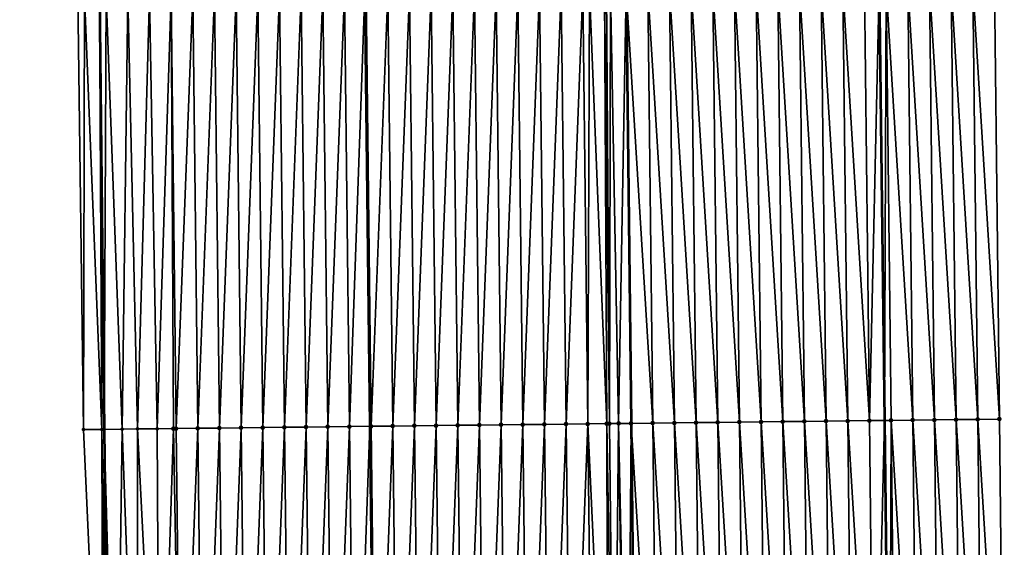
# Model space of a CAD drawing. Header units: feet. Extents: x 2007189 to 2022806, y 818621 to 837694.
# Tile 478 of 656: x 2011331 to 2011376, y 830941 to 830966. Entities that reach past the tile are written whole.
import ezdxf

# ---------------------------------------------------------------- set-up
doc = ezdxf.new("R2010")
doc.units = ezdxf.units.FT
doc.header["$MEASUREMENT"] = 0
for name, color, linetype, lineweight in [('EP_Travel Lane', 172, 'Continuous', 53), ('Road Shots', 141, 'Continuous', 100), ('Road X-Section', 40, 'Continuous', 13), ('STRIPING', 60, 'Continuous', 53)]:
    doc.layers.add(name, color=color, linetype=linetype, lineweight=lineweight)
doc.layers.add('I-77-MM17-21_SB-Surface-Border', color=7, linetype='Continuous')
doc.layers.add('I-77-MM17-21_SB-Surface-TIN', color=7, linetype='Continuous')

msp = doc.modelspace()

# ---------------------------------------------------------------- linework, layer by layer
at = {"layer": 'EP_Travel Lane'}
for points in [[(2011367.635481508, 831207.2076000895, 329.8339734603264), (2011367.867187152, 831187.2089813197, 329.7943214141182), (2011368.098892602, 831167.2103792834, 329.7464202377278), (2011368.330598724, 831147.2117193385, 329.7272526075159), (2011368.562304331, 831127.2131037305, 329.6860931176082), (2011368.794009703, 831107.2145085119, 329.634679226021), (2011369.025714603, 831087.2159540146, 329.5631954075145), (2011369.25741827, 831067.2175058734, 329.4388177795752), (2011369.492649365, 831047.2202371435, 329.3251360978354), (2011369.728626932, 831027.2219444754, 329.2124670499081), (2011369.964603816, 831007.2237096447, 329.0900883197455), (2011370.200581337, 830987.2254208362, 328.976771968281), (2011370.436558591, 830967.227154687, 328.8596665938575), (2011370.672535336, 830947.2289316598, 328.7353298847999), (2011370.908511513, 830927.2307567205, 328.602918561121), (2011371.144487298, 830907.2326150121, 328.4649131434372)], [(2011331.936866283, 831206.8001080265, 329.5410662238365), (2011332.136166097, 831186.8010767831, 329.5223725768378), (2011332.335465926, 831166.8020439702, 329.5043570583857), (2011332.534765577, 831146.8030291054, 329.4774771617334), (2011332.73406477, 831126.8040602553, 329.4276892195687), (2011332.93336375, 831106.8051126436, 329.3675566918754), (2011333.13266238, 831086.8062001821, 329.2897081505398), (2011333.33196047, 831066.807341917, 329.1850411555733), (2011333.550888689, 831046.8097852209, 329.0743161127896), (2011333.774220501, 831026.8112519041, 328.9776944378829), (2011333.997550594, 831006.812872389, 328.8552991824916), (2011334.220879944, 830986.8145594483, 328.7217223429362), (2011334.444209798, 830966.8162013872, 328.5956943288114), (2011334.667542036, 830946.8176298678, 328.5054617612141), (2011334.890869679, 830926.8194697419, 328.3462590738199), (2011335.114201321, 830906.8209515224, 328.2471406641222)]]:
    msp.add_polyline3d(points, dxfattribs=at)
at = {"layer": 'I-77-MM17-21_SB-Surface-Border', "color": 3, "linetype": 'Continuous', "lineweight": -3}
for points in [[(2011334.321755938, 830906.8119848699, 328.2276932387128), (2011334.609498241, 830926.8162918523, 328.3383683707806), (2011333.711812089, 830946.8068286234, 328.4798258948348), (2011333.451623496, 830966.8049746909, 328.5705658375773), (2011333.498299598, 830986.8063980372, 328.7015235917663), (2011333.301015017, 831006.8049576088, 328.8437994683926), (2011333.387216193, 831026.8068916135, 328.9650565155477), (2011333.51373414, 831046.809365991, 329.0732064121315), (2011332.543878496, 831066.7983702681, 329.1665862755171), (2011332.490458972, 831086.7988813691, 329.2785773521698), (2011331.806501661, 831106.7922686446, 329.3489335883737), (2011331.15680768, 831126.7861378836, 329.3741759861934), (2011331.214683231, 831146.788001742, 329.4462356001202), (2011331.234529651, 831166.7895062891, 329.4807859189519), (2011330.761466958, 831186.7854607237, 329.4734304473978), (2011331.28316584, 831206.7926658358, 329.5259380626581), (2011331.552098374, 831226.7970140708, 329.5622705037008)], [(2011374.000426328, 831207.2807488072, 329.6407282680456), (2011373.22910299, 831187.2706106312, 329.6276230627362), (2011373.457713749, 831167.2719530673, 329.5897426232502), (2011373.686324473, 831147.2732985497, 329.5503051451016), (2011373.914935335, 831127.27463196, 329.5169083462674), (2011374.143545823, 831107.2759981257, 329.4670653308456), (2011374.372155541, 831087.277431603, 329.384005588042), (2011374.600764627, 831067.2789203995, 329.2733794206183), (2011375.829781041, 831047.2941017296, 329.1186813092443), (2011375.059061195, 831027.2840587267, 329.0415641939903), (2011375.288272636, 831007.2857415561, 328.919985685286), (2011375.517484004, 830987.2874305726, 328.7973845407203), (2011375.746696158, 830967.2890510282, 328.686295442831), (2011375.975907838, 830947.2907129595, 328.5682510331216), (2011376.20511839, 830927.2924731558, 328.4337136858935), (2011375.434396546, 830907.2826045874, 328.3273162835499)]]:
    msp.add_polyline3d(points, dxfattribs=at)
at = {"layer": 'I-77-MM17-21_SB-Surface-TIN', "color": 128, "linetype": 'Continuous', "lineweight": -3}
for points in [[(2011364.976647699, 830947.1631248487, 328.823047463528), (2011364.74743509, 830967.1615440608, 328.9274932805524), (2011363.747501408, 830967.1500273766, 328.9368672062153)], [(2011365.976581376, 830947.1746420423, 328.813588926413), (2011365.747368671, 830967.1730696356, 328.9166284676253), (2011364.74743509, 830967.1615440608, 328.9274932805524)], [(2011364.976647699, 830947.1631248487, 328.823047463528), (2011365.976581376, 830947.1746420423, 328.813588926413), (2011364.74743509, 830967.1615440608, 328.9274932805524)], [(2011366.976514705, 830947.1861895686, 328.7990437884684), (2011366.747302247, 830967.1845956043, 328.9056976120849), (2011365.747368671, 830967.1730696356, 328.9166284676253)], [(2011365.976581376, 830947.1746420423, 328.813588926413), (2011366.976514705, 830947.1861895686, 328.7990437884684), (2011365.747368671, 830967.1730696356, 328.9166284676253)], [(2011367.976448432, 830947.1977023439, 328.7903261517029), (2011367.747235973, 830967.1961084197, 328.896972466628), (2011366.747302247, 830967.1845956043, 328.9056976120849)], [(2011366.976514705, 830947.1861895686, 328.7990437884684), (2011367.976448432, 830947.1977023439, 328.7903261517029), (2011366.747302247, 830967.1845956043, 328.9056976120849)], [(2011368.976381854, 830947.2092417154, 328.7771485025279), (2011368.747169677, 830967.2076232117, 328.8879158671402), (2011367.747235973, 830967.1961084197, 328.896972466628)], [(2011367.976448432, 830947.1977023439, 328.7903261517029), (2011368.976381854, 830947.2092417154, 328.7771485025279), (2011367.747235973, 830967.1961084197, 328.896972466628)], [(2011369.976314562, 830947.2208433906, 328.7535230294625), (2011369.747102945, 830967.2191760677, 328.8724761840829), (2011368.747169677, 830967.2076232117, 328.8879158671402)], [(2011368.976381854, 830947.2092417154, 328.7771485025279), (2011369.976314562, 830947.2208433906, 328.7535230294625), (2011368.747169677, 830967.2076232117, 328.8879158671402)], [(2011369.976314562, 830947.2208433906, 328.7535230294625), (2011370.436558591, 830967.227154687, 328.8596665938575), (2011369.747102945, 830967.2191760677, 328.8724761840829)], [(2011369.976314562, 830947.2208433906, 328.7535230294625), (2011370.672535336, 830947.2289316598, 328.7353298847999), (2011370.436558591, 830967.227154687, 328.8596665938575)], [(2011370.747035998, 830967.230747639, 328.8538981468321), (2011370.436558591, 830967.227154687, 328.8596665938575), (2011370.672535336, 830947.2289316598, 328.7353298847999)], [(2011370.976247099, 830947.2324599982, 328.7273935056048), (2011370.747035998, 830967.230747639, 328.8538981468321), (2011370.672535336, 830947.2289316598, 328.7353298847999)], [(2011371.976179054, 830947.2441274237, 328.6927422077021), (2011371.746967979, 830967.2424127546, 328.8196334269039), (2011370.747035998, 830967.230747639, 328.8538981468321)], [(2011370.976247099, 830947.2324599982, 328.7273935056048), (2011371.976179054, 830947.2441274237, 328.6927422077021), (2011370.747035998, 830967.230747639, 328.8538981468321)], [(2011372.976111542, 830947.2557483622, 328.6658864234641), (2011372.746900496, 830967.2540311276, 328.7932071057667), (2011371.746967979, 830967.2424127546, 328.8196334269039)], [(2011371.976179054, 830947.2441274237, 328.6927422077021), (2011372.976111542, 830947.2557483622, 328.6658864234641), (2011371.746967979, 830967.2424127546, 328.8196334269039)], [(2011373.976043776, 830947.2673914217, 328.6353210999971), (2011373.746832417, 830967.2657015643, 328.7580500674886), (2011372.746900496, 830967.2540311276, 328.7932071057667)], [(2011372.976111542, 830947.2557483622, 328.6658864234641), (2011373.976043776, 830947.2673914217, 328.6353210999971), (2011372.746900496, 830967.2540311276, 328.7932071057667)], [(2011374.975975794, 830947.2790532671, 328.6016055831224), (2011374.746764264, 830967.2773783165, 328.7218339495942), (2011373.746832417, 830967.2657015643, 328.7580500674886)], [(2011373.976043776, 830947.2673914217, 328.6353210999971), (2011374.975975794, 830947.2790532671, 328.6016055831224), (2011373.746832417, 830967.2657015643, 328.7580500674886)], [(2011375.975907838, 830947.2907129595, 328.5682510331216), (2011375.746696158, 830967.2890510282, 328.686295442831), (2011374.746764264, 830967.2773783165, 328.7218339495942)], [(2011374.975975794, 830947.2790532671, 328.6016055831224), (2011375.975907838, 830947.2907129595, 328.5682510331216), (2011374.746764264, 830967.2773783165, 328.7218339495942)], [(2011333.451623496, 830966.8049746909, 328.5705658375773), (2011333.711812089, 830946.8068286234, 328.4798258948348), (2011333.749447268, 830966.8083369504, 328.57916039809)], [(2011334.550561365, 830946.8163060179, 328.5026232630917), (2011333.749447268, 830966.8083369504, 328.57916039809), (2011333.711812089, 830946.8068286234, 328.4798258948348)], [(2011334.550561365, 830946.8163060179, 328.5026232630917), (2011334.444209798, 830966.8162013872, 328.5956943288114), (2011333.749447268, 830966.8083369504, 328.57916039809)], [(2011334.749383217, 830966.8196558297, 328.6029568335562), (2011334.444209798, 830966.8162013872, 328.5956943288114), (2011334.667542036, 830946.8176298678, 328.5054617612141)], [(2011334.550561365, 830946.8163060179, 328.5026232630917), (2011334.667542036, 830946.8176298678, 328.5054617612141), (2011334.444209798, 830966.8162013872, 328.5956943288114)], [(2011335.490090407, 830946.8269385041, 328.525420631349), (2011334.749383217, 830966.8196558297, 328.6029568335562), (2011334.667542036, 830946.8176298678, 328.5054617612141)], [(2011335.490090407, 830946.8269385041, 328.525420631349), (2011335.74931884, 830966.8310031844, 328.6219781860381), (2011334.749383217, 830966.8196558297, 328.6029568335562)], [(2011335.490090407, 830946.8269385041, 328.525420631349), (2011336.192298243, 830946.8349480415, 328.5319341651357), (2011335.74931884, 830966.8310031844, 328.6219781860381)], [(2011336.192298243, 830946.8349480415, 328.5319341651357), (2011336.749254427, 830966.8423537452, 328.6404618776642), (2011335.74931884, 830966.8310031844, 328.6219781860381)], [(2011336.192298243, 830946.8349480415, 328.5319341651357), (2011337.105819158, 830946.8453212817, 328.5482179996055), (2011336.749254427, 830966.8423537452, 328.6404618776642)], [(2011337.105819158, 830946.8453212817, 328.5482179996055), (2011337.749190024, 830966.8537033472, 328.6591063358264), (2011336.749254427, 830966.8423537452, 328.6404618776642)], [(2011337.105819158, 830946.8453212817, 328.5482179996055), (2011337.8551219, 830946.8538240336, 328.5625392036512), (2011337.749190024, 830966.8537033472, 328.6591063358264)], [(2011337.978403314, 830946.855224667, 328.5646119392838), (2011338.749125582, 830966.8650563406, 328.6771821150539), (2011337.749190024, 830966.8537033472, 328.6591063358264)], [(2011337.8551219, 830946.8538240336, 328.5625392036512), (2011337.978403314, 830946.855224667, 328.5646119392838), (2011337.749190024, 830966.8537033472, 328.6591063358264)], [(2011337.978403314, 830946.855224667, 328.5646119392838), (2011338.978338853, 830946.866579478, 328.5823836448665), (2011338.749125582, 830966.8650563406, 328.6771821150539)], [(2011338.978338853, 830946.866579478, 328.5823836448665), (2011339.749061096, 830966.8764132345, 328.6946037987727), (2011338.749125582, 830966.8650563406, 328.6771821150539)], [(2011338.978338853, 830946.866579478, 328.5823836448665), (2011339.978274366, 830946.8779363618, 328.5998078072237), (2011339.749061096, 830966.8764132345, 328.6946037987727)], [(2011339.978274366, 830946.8779363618, 328.5998078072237), (2011340.748996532, 830966.8877769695, 328.7108782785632), (2011339.749061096, 830966.8764132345, 328.6946037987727)], [(2011339.978274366, 830946.8779363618, 328.5998078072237), (2011340.978209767, 830946.889303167, 328.615568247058), (2011340.748996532, 830966.8877769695, 328.7108782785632)], [(2011340.978209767, 830946.889303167, 328.615568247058), (2011341.748931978, 830966.8991398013, 328.727304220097), (2011340.748996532, 830966.8877769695, 328.7108782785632)], [(2011340.978209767, 830946.889303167, 328.615568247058), (2011341.978145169, 830946.9006697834, 328.6313602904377), (2011341.748931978, 830966.8991398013, 328.727304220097)], [(2011341.978145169, 830946.9006697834, 328.6313602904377), (2011342.748867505, 830966.9104954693, 328.7449314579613), (2011341.748931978, 830966.8991398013, 328.727304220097)], [(2011341.978145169, 830946.9006697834, 328.6313602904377), (2011342.978080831, 830946.9120137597, 328.6509489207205), (2011342.748867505, 830966.9104954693, 328.7449314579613)], [(2011342.978080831, 830946.9120137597, 328.6509489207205), (2011343.748803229, 830966.9218340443, 328.7654251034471), (2011342.748867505, 830966.9104954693, 328.7449314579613)], [(2011342.978080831, 830946.9120137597, 328.6509489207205), (2011343.978016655, 830946.9233436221, 328.6729043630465), (2011343.748803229, 830966.9218340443, 328.7654251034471)], [(2011343.978016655, 830946.9233436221, 328.6729043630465), (2011344.748739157, 830966.9331547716, 328.788911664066), (2011343.748803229, 830966.9218340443, 328.7654251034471)], [(2011343.978016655, 830946.9233436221, 328.6729043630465), (2011344.977952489, 830946.9346725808, 328.6950113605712), (2011344.748739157, 830966.9331547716, 328.788911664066)], [(2011344.977952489, 830946.9346725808, 328.6950113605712), (2011345.74867521, 830966.9444646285, 328.81422108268), (2011344.748739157, 830966.9331547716, 328.788911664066)], [(2011344.977952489, 830946.9346725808, 328.6950113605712), (2011345.977888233, 830946.9460092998, 328.715816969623), (2011345.74867521, 830966.9444646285, 328.81422108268)], [(2011345.977888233, 830946.9460092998, 328.715816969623), (2011346.691326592, 830966.9551391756, 328.8359656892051), (2011345.74867521, 830966.9444646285, 328.81422108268)], [(2011345.977888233, 830946.9460092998, 328.715816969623), (2011346.927357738, 830946.9567868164, 328.7334002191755), (2011346.691326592, 830966.9551391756, 328.8359656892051)], [(2011346.74861111, 830966.9557878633, 328.8372870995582), (2011346.691326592, 830966.9551391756, 328.8359656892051), (2011346.927357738, 830946.9567868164, 328.7334002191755)], [(2011346.977823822, 830946.9573596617, 328.7343348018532), (2011347.748546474, 830966.967157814, 328.8525192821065), (2011346.74861111, 830966.9557878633, 328.8372870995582)], [(2011346.977823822, 830946.9573596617, 328.7343348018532), (2011346.74861111, 830966.9557878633, 328.8372870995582), (2011346.927357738, 830946.9567868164, 328.7334002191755)], [(2011346.977823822, 830946.9573596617, 328.7343348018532), (2011347.977759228, 830946.96872593, 328.750185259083), (2011347.748546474, 830966.967157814, 328.8525192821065)], [(2011347.977759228, 830946.96872593, 328.750185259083), (2011348.748481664, 830966.9785429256, 328.8652090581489), (2011347.748546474, 830966.967157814, 328.8525192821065)], [(2011347.977759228, 830946.96872593, 328.750185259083), (2011348.977694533, 830946.9801010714, 328.7645477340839), (2011348.748481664, 830966.9785429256, 328.8652090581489)], [(2011348.977694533, 830946.9801010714, 328.7645477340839), (2011349.74841686, 830966.9899276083, 328.877970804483), (2011348.748481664, 830966.9785429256, 328.8652090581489)], [(2011348.977694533, 830946.9801010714, 328.7645477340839), (2011349.977629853, 830946.9914748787, 328.7791339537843), (2011349.74841686, 830966.9899276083, 328.877970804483)], [(2011349.977629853, 830946.9914748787, 328.7791339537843), (2011350.748352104, 830967.0013079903, 328.8914536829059), (2011349.74841686, 830966.9899276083, 328.877970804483)], [(2011349.977629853, 830946.9914748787, 328.7791339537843), (2011350.977565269, 830947.0028403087, 328.7951249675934), (2011350.748352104, 830967.0013079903, 328.8914536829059)], [(2011350.977565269, 830947.0028403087, 328.7951249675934), (2011351.748287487, 830967.0126763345, 328.9069552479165), (2011350.748352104, 830967.0013079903, 328.8914536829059)], [(2011350.977565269, 830947.0028403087, 328.7951249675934), (2011351.977500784, 830947.0141970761, 328.8125686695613), (2011351.748287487, 830967.0126763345, 328.9069552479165)], [(2011351.977500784, 830947.0141970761, 328.8125686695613), (2011352.748222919, 830967.0240403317, 328.9231857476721), (2011351.748287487, 830967.0126763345, 328.9069552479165)], [(2011351.977500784, 830947.0141970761, 328.8125686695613), (2011352.977436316, 830947.0255523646, 328.8302603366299), (2011352.748222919, 830967.0240403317, 328.9231857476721)], [(2011352.977436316, 830947.0255523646, 328.8302603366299), (2011353.748158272, 830967.0354112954, 328.9382480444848), (2011352.748222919, 830967.0240403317, 328.9231857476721)], [(2011352.977436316, 830947.0255523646, 328.8302603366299), (2011353.977371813, 830947.03691077, 328.847429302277), (2011353.748158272, 830967.0354112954, 328.9382480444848)], [(2011353.977371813, 830947.03691077, 328.847429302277), (2011354.748093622, 830967.0467824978, 328.9532702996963), (2011353.748158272, 830967.0354112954, 328.9382480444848)], [(2011353.977371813, 830947.03691077, 328.847429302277), (2011354.977307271, 830947.0482724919, 328.8640421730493), (2011354.748093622, 830967.0467824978, 328.9532702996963)], [(2011354.977307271, 830947.0482724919, 328.8640421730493), (2011355.748028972, 830967.0581535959, 328.9683100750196), (2011354.748093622, 830967.0467824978, 328.9532702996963)], [(2011354.977307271, 830947.0482724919, 328.8640421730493), (2011355.977242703, 830947.0596365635, 328.8802609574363), (2011355.748028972, 830967.0581535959, 328.9683100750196)], [(2011355.977242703, 830947.0596365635, 328.8802609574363), (2011356.747964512, 830967.0695082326, 328.9861102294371), (2011355.748028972, 830967.0581535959, 328.9683100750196)], [(2011355.977242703, 830947.0596365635, 328.8802609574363), (2011356.977178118, 830947.0710020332, 328.896245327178), (2011356.747964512, 830967.0695082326, 328.9861102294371)], [(2011356.977178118, 830947.0710020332, 328.896245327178), (2011357.059149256, 830967.0730479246, 328.9906312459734), (2011356.747964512, 830967.0695082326, 328.9861102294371)], [(2011356.977178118, 830947.0710020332, 328.896245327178), (2011357.858117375, 830947.0810314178, 328.9075694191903), (2011357.059149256, 830967.0730479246, 328.9906312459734)], [(2011357.858117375, 830947.0810314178, 328.9075694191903), (2011357.747899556, 830967.0809061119, 328.9966590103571), (2011357.059149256, 830967.0730479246, 328.9906312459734)], [(2011357.977113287, 830947.0823890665, 328.9086136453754), (2011357.847002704, 830967.0820400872, 328.9969774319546), (2011357.747899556, 830967.0809061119, 328.9966590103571)], [(2011357.858117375, 830947.0810314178, 328.9075694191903), (2011357.977113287, 830947.0823890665, 328.9086136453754), (2011357.747899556, 830967.0809061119, 328.9966590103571)], [(2011357.977113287, 830947.0823890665, 328.9086136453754), (2011358.033276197, 830967.0841738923, 328.9971745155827), (2011357.847002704, 830967.0820400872, 328.9969774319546)], [(2011357.977113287, 830947.0823890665, 328.9086136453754), (2011358.404653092, 830947.0872793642, 328.9102849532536), (2011358.033276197, 830967.0841738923, 328.9971745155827)], [(2011358.404653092, 830947.0872793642, 328.9102849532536), (2011358.747826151, 830967.0923849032, 328.9936249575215), (2011358.033276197, 830967.0841738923, 328.9971745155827)], [(2011358.404653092, 830947.0872793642, 328.9102849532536), (2011358.977040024, 830947.0938555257, 328.9076483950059), (2011358.747826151, 830967.0923849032, 328.9936249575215)], [(2011359.976981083, 830947.1053847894, 328.8961802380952), (2011359.74776746, 830967.1038924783, 328.9857930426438), (2011358.747826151, 830967.0923849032, 328.9936249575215)], [(2011359.976981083, 830947.1053847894, 328.8961802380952), (2011358.747826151, 830967.0923849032, 328.9936249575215), (2011358.977040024, 830947.0938555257, 328.9076483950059)], [(2011360.976914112, 830947.1169584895, 328.8772459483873), (2011360.747700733, 830967.1154448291, 328.970438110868), (2011359.74776746, 830967.1038924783, 328.9857930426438)], [(2011359.976981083, 830947.1053847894, 328.8961802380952), (2011360.976914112, 830947.1169584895, 328.8772459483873), (2011359.74776746, 830967.1038924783, 328.9857930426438)], [(2011361.976847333, 830947.1285154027, 328.8611267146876), (2011361.747634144, 830967.1269852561, 328.9570826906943), (2011360.747700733, 830967.1154448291, 328.970438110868)], [(2011360.976914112, 830947.1169584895, 328.8772459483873), (2011361.976847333, 830947.1285154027, 328.8611267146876), (2011360.747700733, 830967.1154448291, 328.970438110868)], [(2011362.976780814, 830947.1400497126, 328.848797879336), (2011362.747567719, 830967.1385113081, 328.9461378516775), (2011361.747634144, 830967.1269852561, 328.9570826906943)], [(2011361.976847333, 830947.1285154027, 328.8611267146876), (2011362.976780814, 830947.1400497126, 328.848797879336), (2011361.747634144, 830967.1269852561, 328.9570826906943)], [(2011363.976714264, 830947.1515866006, 328.8360367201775), (2011363.747501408, 830967.1500273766, 328.9368672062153), (2011362.747567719, 830967.1385113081, 328.9461378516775)], [(2011362.976780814, 830947.1400497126, 328.848797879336), (2011363.976714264, 830947.1515866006, 328.8360367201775), (2011362.747567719, 830967.1385113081, 328.9461378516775)], [(2011363.976714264, 830947.1515866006, 328.8360367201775), (2011364.976647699, 830947.1631248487, 328.823047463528), (2011363.747501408, 830967.1500273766, 328.9368672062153)], [(2011366.205792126, 830927.1763850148, 328.6819398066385), (2011365.976581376, 830947.1746420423, 328.813588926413), (2011364.976647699, 830947.1631248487, 328.823047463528)], [(2011367.205725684, 830927.1879125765, 328.6707425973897), (2011366.976514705, 830947.1861895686, 328.7990437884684), (2011365.976581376, 830947.1746420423, 328.813588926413)], [(2011366.205792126, 830927.1763850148, 328.6819398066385), (2011367.205725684, 830927.1879125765, 328.6707425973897), (2011365.976581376, 830947.1746420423, 328.813588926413)], [(2011368.205659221, 830927.1994418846, 328.6592525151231), (2011367.976448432, 830947.1977023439, 328.7903261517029), (2011366.976514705, 830947.1861895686, 328.7990437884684)], [(2011367.205725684, 830927.1879125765, 328.6707425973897), (2011368.205659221, 830927.1994418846, 328.6592525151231), (2011366.976514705, 830947.1861895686, 328.7990437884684)], [(2011369.205592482, 830927.2109954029, 328.6437025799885), (2011368.976381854, 830947.2092417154, 328.7771485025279), (2011367.976448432, 830947.1977023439, 328.7903261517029)], [(2011368.205659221, 830927.1994418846, 328.6592525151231), (2011369.205592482, 830927.2109954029, 328.6437025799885), (2011367.976448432, 830947.1977023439, 328.7903261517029)], [(2011370.205525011, 830927.2226126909, 328.6174589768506), (2011369.976314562, 830947.2208433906, 328.7535230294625), (2011368.976381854, 830947.2092417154, 328.7771485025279)], [(2011369.205592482, 830927.2109954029, 328.6437025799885), (2011370.205525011, 830927.2226126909, 328.6174589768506), (2011368.976381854, 830947.2092417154, 328.7771485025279)], [(2011370.205525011, 830927.2226126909, 328.6174589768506), (2011370.672535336, 830947.2289316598, 328.7353298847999), (2011369.976314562, 830947.2208433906, 328.7535230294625)], [(2011370.205525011, 830927.2226126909, 328.6174589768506), (2011370.908511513, 830927.2307567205, 328.602918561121), (2011370.672535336, 830947.2289316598, 328.7353298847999)], [(2011370.976247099, 830947.2324599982, 328.7273935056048), (2011370.672535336, 830947.2289316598, 328.7353298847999), (2011370.908511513, 830927.2307567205, 328.602918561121)], [(2011371.20545792, 830927.2341968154, 328.5967765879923), (2011370.976247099, 830947.2324599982, 328.7273935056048), (2011370.908511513, 830927.2307567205, 328.602918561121)], [(2011372.205390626, 830927.2457987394, 328.5731094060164), (2011371.976179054, 830947.2441274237, 328.6927422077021), (2011370.976247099, 830947.2324599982, 328.7273935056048)], [(2011371.20545792, 830927.2341968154, 328.5967765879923), (2011372.205390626, 830927.2457987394, 328.5731094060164), (2011370.976247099, 830947.2324599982, 328.7273935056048)], [(2011373.205322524, 830927.2574710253, 328.5376430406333), (2011372.976111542, 830947.2557483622, 328.6658864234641), (2011371.976179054, 830947.2441274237, 328.6927422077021)], [(2011372.205390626, 830927.2457987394, 328.5731094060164), (2011373.205322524, 830927.2574710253, 328.5376430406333), (2011371.976179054, 830947.2441274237, 328.6927422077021)], [(2011374.205254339, 830927.2691506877, 328.5009397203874), (2011373.976043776, 830947.2673914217, 328.6353210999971), (2011372.976111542, 830947.2557483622, 328.6658864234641)], [(2011373.205322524, 830927.2574710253, 328.5376430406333), (2011374.205254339, 830927.2691506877, 328.5009397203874), (2011372.976111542, 830947.2557483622, 328.6658864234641)], [(2011375.205186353, 830927.2808129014, 328.4671624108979), (2011374.975975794, 830947.2790532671, 328.6016055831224), (2011373.976043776, 830947.2673914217, 328.6353210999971)], [(2011374.205254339, 830927.2691506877, 328.5009397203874), (2011375.205186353, 830927.2808129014, 328.4671624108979), (2011373.976043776, 830947.2673914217, 328.6353210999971)], [(2011376.20511839, 830927.2924731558, 328.4337136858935), (2011375.975907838, 830947.2907129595, 328.5682510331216), (2011374.975975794, 830947.2790532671, 328.6016055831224)], [(2011375.205186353, 830927.2808129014, 328.4671624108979), (2011376.20511839, 830927.2924731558, 328.4337136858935), (2011374.975975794, 830947.2790532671, 328.6016055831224)], [(2011334.609498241, 830926.8162918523, 328.3383683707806), (2011334.550561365, 830946.8163060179, 328.5026232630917), (2011333.711812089, 830946.8068286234, 328.4798258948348)], [(2011334.550561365, 830946.8163060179, 328.5026232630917), (2011334.890869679, 830926.8194697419, 328.3462590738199), (2011334.667542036, 830946.8176298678, 328.5054617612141)], [(2011334.609498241, 830926.8162918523, 328.3383683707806), (2011334.890869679, 830926.8194697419, 328.3462590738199), (2011334.550561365, 830946.8163060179, 328.5026232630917)], [(2011335.207805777, 830926.8230493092, 328.3551471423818), (2011335.490090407, 830946.8269385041, 328.525420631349), (2011334.667542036, 830946.8176298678, 328.5054617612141)], [(2011335.207805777, 830926.8230493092, 328.3551471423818), (2011334.667542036, 830946.8176298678, 328.5054617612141), (2011334.890869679, 830926.8194697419, 328.3462590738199)], [(2011335.207805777, 830926.8230493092, 328.3551471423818), (2011336.207741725, 830926.8343683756, 328.3789129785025), (2011335.490090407, 830946.8269385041, 328.525420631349)], [(2011336.207741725, 830926.8343683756, 328.3789129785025), (2011336.192298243, 830946.8349480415, 328.5319341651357), (2011335.490090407, 830946.8269385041, 328.525420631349)], [(2011337.207677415, 830926.8457098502, 328.3989211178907), (2011337.105819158, 830946.8453212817, 328.5482179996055), (2011336.192298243, 830946.8349480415, 328.5319341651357)], [(2011336.207741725, 830926.8343683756, 328.3789129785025), (2011337.207677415, 830926.8457098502, 328.3989211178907), (2011336.192298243, 830946.8349480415, 328.5319341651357)], [(2011337.207677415, 830926.8457098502, 328.3989211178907), (2011337.8551219, 830946.8538240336, 328.5625392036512), (2011337.105819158, 830946.8453212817, 328.5482179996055)], [(2011337.207677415, 830926.8457098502, 328.3989211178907), (2011338.207613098, 830926.8570520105, 328.4188143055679), (2011337.8551219, 830946.8538240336, 328.5625392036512)], [(2011338.207613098, 830926.8570520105, 328.4188143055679), (2011337.978403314, 830946.855224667, 328.5646119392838), (2011337.8551219, 830946.8538240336, 328.5625392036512)], [(2011338.207613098, 830926.8570520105, 328.4188143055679), (2011338.978338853, 830946.866579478, 328.5823836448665), (2011337.978403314, 830946.855224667, 328.5646119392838)], [(2011338.207613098, 830926.8570520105, 328.4188143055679), (2011339.207548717, 830926.8683997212, 328.4377767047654), (2011338.978338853, 830946.866579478, 328.5823836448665)], [(2011339.207548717, 830926.8683997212, 328.4377767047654), (2011339.978274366, 830946.8779363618, 328.5998078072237), (2011338.978338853, 830946.866579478, 328.5823836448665)], [(2011339.207548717, 830926.8683997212, 328.4377767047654), (2011340.207484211, 830926.8797583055, 328.454915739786), (2011339.978274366, 830946.8779363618, 328.5998078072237)], [(2011340.207484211, 830926.8797583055, 328.454915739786), (2011340.978209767, 830946.889303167, 328.615568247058), (2011339.978274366, 830946.8779363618, 328.5998078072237)], [(2011340.207484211, 830926.8797583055, 328.454915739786), (2011341.207419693, 830926.8911179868, 328.4718707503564), (2011340.978209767, 830946.889303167, 328.615568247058)], [(2011341.207419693, 830926.8911179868, 328.4718707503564), (2011341.978145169, 830946.9006697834, 328.6313602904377), (2011340.978209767, 830946.889303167, 328.615568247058)], [(2011341.207419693, 830926.8911179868, 328.4718707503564), (2011342.207355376, 830926.9024601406, 328.4917650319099), (2011341.978145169, 830946.9006697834, 328.6313602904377)], [(2011342.207355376, 830926.9024601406, 328.4917650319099), (2011342.978080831, 830946.9120137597, 328.6509489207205), (2011341.978145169, 830946.9006697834, 328.6313602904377)], [(2011342.207355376, 830926.9024601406, 328.4917650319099), (2011343.207291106, 830926.9137981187, 328.512359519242), (2011342.978080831, 830946.9120137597, 328.6509489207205)], [(2011343.207291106, 830926.9137981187, 328.512359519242), (2011343.978016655, 830946.9233436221, 328.6729043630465), (2011342.978080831, 830946.9120137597, 328.6509489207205)], [(2011343.207291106, 830926.9137981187, 328.512359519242), (2011344.207226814, 830926.9251381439, 328.5326107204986), (2011343.978016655, 830946.9233436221, 328.6729043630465)], [(2011344.207226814, 830926.9251381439, 328.5326107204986), (2011344.977952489, 830946.9346725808, 328.6950113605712), (2011343.978016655, 830946.9233436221, 328.6729043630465)], [(2011344.207226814, 830926.9251381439, 328.5326107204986), (2011345.20716256, 830926.9364747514, 328.553435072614), (2011344.977952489, 830946.9346725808, 328.6950113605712)], [(2011345.20716256, 830926.9364747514, 328.553435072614), (2011345.977888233, 830946.9460092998, 328.715816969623), (2011344.977952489, 830946.9346725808, 328.6950113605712)], [(2011345.20716256, 830926.9364747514, 328.553435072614), (2011346.207098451, 830926.9477987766, 328.5763693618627), (2011345.977888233, 830946.9460092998, 328.715816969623)], [(2011346.207098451, 830926.9477987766, 328.5763693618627), (2011346.927357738, 830946.9567868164, 328.7334002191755), (2011345.977888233, 830946.9460092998, 328.715816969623)], [(2011346.207098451, 830926.9477987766, 328.5763693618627), (2011347.163386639, 830926.9586245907, 328.5989584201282), (2011346.927357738, 830946.9567868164, 328.7334002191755)], [(2011346.977823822, 830946.9573596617, 328.7343348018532), (2011346.927357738, 830946.9567868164, 328.7334002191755), (2011347.163386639, 830926.9586245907, 328.5989584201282)], [(2011347.207034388, 830926.9591187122, 328.5999894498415), (2011347.977759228, 830946.96872593, 328.750185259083), (2011346.977823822, 830946.9573596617, 328.7343348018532)], [(2011347.207034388, 830926.9591187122, 328.5999894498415), (2011346.977823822, 830946.9573596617, 328.7343348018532), (2011347.163386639, 830926.9586245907, 328.5989584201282)], [(2011347.207034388, 830926.9591187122, 328.5999894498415), (2011348.206970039, 830926.9704636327, 328.6194197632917), (2011347.977759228, 830946.96872593, 328.750185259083)], [(2011348.206970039, 830926.9704636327, 328.6194197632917), (2011348.977694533, 830946.9801010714, 328.7645477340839), (2011347.977759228, 830946.96872593, 328.750185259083)], [(2011348.206970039, 830926.9704636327, 328.6194197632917), (2011349.206905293, 830926.9818431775, 328.6330438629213), (2011348.977694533, 830946.9801010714, 328.7645477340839)], [(2011349.206905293, 830926.9818431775, 328.6330438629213), (2011349.977629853, 830946.9914748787, 328.7791339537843), (2011348.977694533, 830946.9801010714, 328.7645477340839)], [(2011349.206905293, 830926.9818431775, 328.6330438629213), (2011350.206840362, 830926.9932388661, 328.643960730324), (2011349.977629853, 830946.9914748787, 328.7791339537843)], [(2011350.206840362, 830926.9932388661, 328.643960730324), (2011350.977565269, 830947.0028403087, 328.7951249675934), (2011349.977629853, 830946.9914748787, 328.7791339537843)], [(2011350.206840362, 830926.9932388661, 328.643960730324), (2011351.206775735, 830927.004608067, 328.6593193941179), (2011350.977565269, 830947.0028403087, 328.7951249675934)], [(2011351.206775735, 830927.004608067, 328.6593193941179), (2011351.977500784, 830947.0141970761, 328.8125686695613), (2011350.977565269, 830947.0028403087, 328.7951249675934)], [(2011351.206775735, 830927.004608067, 328.6593193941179), (2011352.206711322, 830927.0159585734, 328.6778129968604), (2011351.977500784, 830947.0141970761, 328.8125686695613)], [(2011352.206711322, 830927.0159585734, 328.6778129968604), (2011352.977436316, 830947.0255523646, 328.8302603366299), (2011351.977500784, 830947.0141970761, 328.8125686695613)], [(2011352.206711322, 830927.0159585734, 328.6778129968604), (2011353.20664685, 830927.0273142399, 328.6954412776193), (2011352.977436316, 830947.0255523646, 328.8302603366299)], [(2011353.20664685, 830927.0273142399, 328.6954412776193), (2011353.977371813, 830947.03691077, 328.847429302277), (2011352.977436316, 830947.0255523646, 328.8302603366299)], [(2011353.20664685, 830927.0273142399, 328.6954412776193), (2011354.206582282, 830927.0386782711, 328.7116668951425), (2011353.977371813, 830947.03691077, 328.847429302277)], [(2011354.206582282, 830927.0386782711, 328.7116668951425), (2011354.977307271, 830947.0482724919, 328.8640421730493), (2011353.977371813, 830947.03691077, 328.847429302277)], [(2011354.206582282, 830927.0386782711, 328.7116668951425), (2011355.206517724, 830927.0500414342, 328.7280380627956), (2011354.977307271, 830947.0482724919, 328.8640421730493)], [(2011355.206517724, 830927.0500414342, 328.7280380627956), (2011355.977242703, 830947.0596365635, 328.8802609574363), (2011354.977307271, 830947.0482724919, 328.8640421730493)], [(2011355.206517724, 830927.0500414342, 328.7280380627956), (2011356.206453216, 830927.0614002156, 328.7451439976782), (2011355.977242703, 830947.0596365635, 328.8802609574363)], [(2011356.206453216, 830927.0614002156, 328.7451439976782), (2011356.977178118, 830947.0710020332, 328.896245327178), (2011355.977242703, 830947.0596365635, 328.8802609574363)], [(2011356.206453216, 830927.0614002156, 328.7451439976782), (2011357.206388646, 830927.0727644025, 328.7613434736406), (2011356.977178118, 830947.0710020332, 328.896245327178)], [(2011357.908378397, 830927.080758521, 328.7700231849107), (2011357.858117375, 830947.0810314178, 328.9075694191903), (2011356.977178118, 830947.0710020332, 328.896245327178)], [(2011357.206388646, 830927.0727644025, 328.7613434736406), (2011357.908378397, 830927.080758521, 328.7700231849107), (2011356.977178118, 830947.0710020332, 328.896245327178)], [(2011358.206323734, 830927.0841584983, 328.7725274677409), (2011357.977113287, 830947.0823890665, 328.9086136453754), (2011357.858117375, 830947.0810314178, 328.9075694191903)], [(2011357.908378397, 830927.080758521, 328.7700231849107), (2011358.206323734, 830927.0841584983, 328.7725274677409), (2011357.858117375, 830947.0810314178, 328.9075694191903)], [(2011358.206323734, 830927.0841584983, 328.7725274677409), (2011358.404653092, 830947.0872793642, 328.9102849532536), (2011357.977113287, 830947.0823890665, 328.9086136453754)], [(2011358.206323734, 830927.0841584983, 328.7725274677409), (2011358.706802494, 830927.0898793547, 328.7751099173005), (2011358.404653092, 830947.0872793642, 328.9102849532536)], [(2011358.82212826, 830927.0912005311, 328.7752163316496), (2011358.977040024, 830947.0938555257, 328.9076483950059), (2011358.404653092, 830947.0872793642, 328.9102849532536)], [(2011358.706802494, 830927.0898793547, 328.7751099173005), (2011358.82212826, 830927.0912005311, 328.7752163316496), (2011358.404653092, 830947.0872793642, 328.9102849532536)], [(2011358.82212826, 830927.0912005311, 328.7752163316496), (2011359.206250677, 830927.0956071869, 328.7745422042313), (2011358.977040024, 830947.0938555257, 328.9076483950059)], [(2011360.206191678, 830927.1071412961, 328.7622614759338), (2011359.976981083, 830947.1053847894, 328.8961802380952), (2011358.977040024, 830947.0938555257, 328.9076483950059)], [(2011360.206191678, 830927.1071412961, 328.7622614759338), (2011358.977040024, 830947.0938555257, 328.9076483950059), (2011359.206250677, 830927.0956071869, 328.7745422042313)], [(2011361.206124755, 830927.118710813, 328.7440287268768), (2011360.976914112, 830947.1169584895, 328.8772459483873), (2011359.976981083, 830947.1053847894, 328.8961802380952)], [(2011360.206191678, 830927.1071412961, 328.7622614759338), (2011361.206124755, 830927.118710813, 328.7440287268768), (2011359.976981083, 830947.1053847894, 328.8961802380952)], [(2011362.206058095, 830927.1302573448, 328.7296503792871), (2011361.976847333, 830947.1285154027, 328.8611267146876), (2011360.976914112, 830947.1169584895, 328.8772459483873)], [(2011361.206124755, 830927.118710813, 328.7440287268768), (2011362.206058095, 830927.1302573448, 328.7296503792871), (2011360.976914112, 830947.1169584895, 328.8772459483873)], [(2011363.205991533, 830927.1417953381, 328.7167038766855), (2011362.976780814, 830947.1400497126, 328.848797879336), (2011361.976847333, 830947.1285154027, 328.8611267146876)], [(2011362.206058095, 830927.1302573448, 328.7296503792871), (2011363.205991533, 830927.1417953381, 328.7167038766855), (2011361.976847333, 830947.1285154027, 328.8611267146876)], [(2011364.205925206, 830927.1533128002, 328.7072002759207), (2011363.976714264, 830947.1515866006, 328.8360367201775), (2011362.976780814, 830947.1400497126, 328.848797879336)], [(2011363.205991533, 830927.1417953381, 328.7167038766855), (2011364.205925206, 830927.1533128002, 328.7072002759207), (2011362.976780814, 830947.1400497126, 328.848797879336)], [(2011365.205858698, 830927.164846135, 328.6950349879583), (2011364.976647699, 830947.1631248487, 328.823047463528), (2011363.976714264, 830947.1515866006, 328.8360367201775)], [(2011364.205925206, 830927.1533128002, 328.7072002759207), (2011365.205858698, 830927.164846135, 328.6950349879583), (2011363.976714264, 830947.1515866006, 328.8360367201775)], [(2011365.205858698, 830927.164846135, 328.6950349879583), (2011366.205792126, 830927.1763850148, 328.6819398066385), (2011364.976647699, 830947.1631248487, 328.823047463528)]]:
    msp.add_3dface(points, dxfattribs=at)
at = {"layer": 'Road Shots', "lineweight": 100}
for p in [(2011365.976581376, 830947.1746420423, 328.813588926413), (2011366.976514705, 830947.1861895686, 328.7990437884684), (2011367.976448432, 830947.1977023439, 328.7903261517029), (2011368.976381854, 830947.2092417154, 328.7771485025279), (2011369.976314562, 830947.2208433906, 328.7535230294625), (2011370.976247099, 830947.2324599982, 328.7273935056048), (2011371.976179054, 830947.2441274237, 328.6927422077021), (2011372.976111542, 830947.2557483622, 328.6658864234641), (2011373.976043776, 830947.2673914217, 328.6353210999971), (2011374.975975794, 830947.2790532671, 328.6016055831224), (2011375.975907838, 830947.2907129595, 328.5682510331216), (2011337.8551219, 830946.8538240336, 328.5625392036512), (2011337.978403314, 830946.855224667, 328.5646119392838), (2011338.978338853, 830946.866579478, 328.5823836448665), (2011339.978274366, 830946.8779363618, 328.5998078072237), (2011340.978209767, 830946.889303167, 328.615568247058), (2011341.978145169, 830946.9006697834, 328.6313602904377), (2011342.978080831, 830946.9120137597, 328.6509489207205), (2011343.978016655, 830946.9233436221, 328.6729043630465), (2011344.977952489, 830946.9346725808, 328.6950113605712), (2011345.977888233, 830946.9460092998, 328.715816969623), (2011346.977823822, 830946.9573596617, 328.7343348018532), (2011347.977759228, 830946.96872593, 328.750185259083), (2011348.977694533, 830946.9801010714, 328.7645477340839), (2011349.977629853, 830946.9914748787, 328.7791339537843), (2011350.977565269, 830947.0028403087, 328.7951249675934), (2011351.977500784, 830947.0141970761, 328.8125686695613), (2011352.977436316, 830947.0255523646, 328.8302603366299), (2011353.977371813, 830947.03691077, 328.847429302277), (2011354.977307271, 830947.0482724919, 328.8640421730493), (2011355.977242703, 830947.0596365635, 328.8802609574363), (2011356.977178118, 830947.0710020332, 328.896245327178), (2011357.858117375, 830947.0810314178, 328.9075694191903), (2011357.977113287, 830947.0823890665, 328.9086136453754), (2011358.404653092, 830947.0872793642, 328.9102849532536), (2011358.404653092, 830947.0872793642, 328.9102849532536), (2011358.977047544, 830947.0938556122, 328.9076483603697), (2011359.976981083, 830947.1053847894, 328.8961802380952), (2011360.976914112, 830947.1169584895, 328.8772459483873), (2011361.976847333, 830947.1285154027, 328.8611267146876), (2011362.976780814, 830947.1400497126, 328.848797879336), (2011363.976714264, 830947.1515866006, 328.8360367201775), (2011364.976647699, 830947.1631248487, 328.823047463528)]:
    msp.add_point(p, dxfattribs=at)
at = {"layer": 'Road Shots', "lineweight": 70}
for p in [(2011333.711812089, 830946.8068286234, 328.4798258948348), (2011334.550561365, 830946.8163060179, 328.5026232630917), (2011335.490090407, 830946.8269385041, 328.525420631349), (2011336.192298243, 830946.8349480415, 328.5319341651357), (2011337.105819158, 830946.8453212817, 328.5482179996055)]:
    msp.add_point(p, dxfattribs=at)
at = {"layer": 'Road X-Section', "extrusion": (-0.01146058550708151, 0.9999165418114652, 0.005963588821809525), "elevation": 807828.3544444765, "flags": 128}
msp.add_lwpolyline([(-2020724.919721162, -4489.156146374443), (-2020725.758523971, -4489.133348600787), (-2020726.698113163, -4489.110550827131), (-2020727.400366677, -4489.104037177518), (-2020728.31394648, -4489.087753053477), (-2020729.063297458, -4489.073431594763), (-2020729.186586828, -4489.071358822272), (-2020730.186586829, -4489.05358680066), (-2020731.186586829, -4489.036162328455), (-2020732.186586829, -4489.020401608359), (-2020733.186586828, -4489.004609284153), (-2020734.186586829, -4488.985020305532), (-2020735.186586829, -4488.963064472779), (-2020736.186586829, -4488.940957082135), (-2020737.186586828, -4488.920151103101), (-2020738.186586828, -4488.901632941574), (-2020739.186586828, -4488.885782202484), (-2020740.186586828, -4488.871419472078), (-2020741.186586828, -4488.856832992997), (-2020742.186586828, -4488.840841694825), (-2020743.186586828, -4488.823397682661), (-2020744.186586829, -4488.805705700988), (-2020745.186586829, -4488.788536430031), (-2020746.186586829, -4488.771923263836), (-2020747.186586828, -4488.755704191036), (-2020748.186586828, -4488.739719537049), (-2020749.067583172, -4488.728395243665), (-2020749.186586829, -4488.72735099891), (-2020749.614154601, -4488.725679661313), (-2020749.614154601, -4488.725679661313), (-2020750.186586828, -4488.728316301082), (-2020751.186586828, -4488.73978462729), (-2020752.186586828, -4488.7587192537), (-2020753.186586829, -4488.774838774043), (-2020754.186586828, -4488.787167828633), (-2020755.186586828, -4488.79992921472), (-2020756.186586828, -4488.812918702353), (-2020757.186586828, -4488.822377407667), (-2020758.186586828, -4488.836922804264), (-2020759.186586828, -4488.845640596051), (-2020760.186586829, -4488.858818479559), (-2020761.186586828, -4488.88244437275), (-2020762.186586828, -4488.90857436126), (-2020763.186586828, -4488.943226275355), (-2020764.186586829, -4488.97008253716), (-2020765.186586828, -4489.000648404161), (-2020766.186586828, -4489.034364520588), (-2020767.186586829, -4489.067719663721)], dxfattribs=at)
at = {"layer": 'STRIPING'}
for points in [[(2011344.061789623, 831206.9382431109, 329.7738191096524), (2011344.26956827, 831186.9393448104, 329.737208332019), (2011344.477347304, 831166.940409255, 329.7190572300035), (2011344.685125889, 831146.941516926, 329.6794573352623), (2011344.892904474, 831126.9426246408, 329.6398125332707), (2011345.100682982, 831106.9437396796, 329.5966223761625), (2011345.308460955, 831086.9449063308, 329.5276791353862), (2011345.516238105, 831066.9461520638, 329.4195000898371), (2011345.747206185, 831046.9481948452, 329.30552081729), (2011345.983236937, 831026.9498758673, 329.197365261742), (2011346.219266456, 831006.9516613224, 329.0717050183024), (2011346.455296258, 830986.9534227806, 328.9500609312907), (2011346.691326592, 830966.9551391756, 328.8359656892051), (2011346.927357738, 830946.9567868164, 328.7334002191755), (2011347.163386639, 830926.9586245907, 328.5989584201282), (2011347.399416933, 830906.9603443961, 328.4843149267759)], [(2011356.001601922, 831207.0743714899, 329.9522587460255), (2011356.230212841, 831187.0757000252, 329.9212347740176), (2011356.458823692, 831167.0770344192, 329.8873100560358), (2011356.687434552, 831147.0783680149, 329.8537771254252), (2011356.916045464, 831127.0796971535, 329.8224628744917), (2011357.144656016, 831107.0810577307, 329.7755135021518), (2011357.373266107, 831087.0824586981, 329.7085242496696), (2011357.601875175, 831067.0839491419, 329.5970797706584), (2011357.83098054, 831047.0856402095, 329.4821224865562), (2011358.060193, 831027.0872341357, 329.3754672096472), (2011358.289403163, 831007.0890284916, 329.2351999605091), (2011358.518614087, 830987.0907564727, 329.1060647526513), (2011358.747826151, 830967.0923849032, 328.9936249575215), (2011358.977040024, 830947.0938555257, 328.9076483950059), (2011359.206250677, 830927.0956071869, 328.7745422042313), (2011359.435461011, 830907.0973865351, 328.636790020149)]]:
    msp.add_polyline3d(points, dxfattribs=at)

doc.saveas('drawing.dxf')
